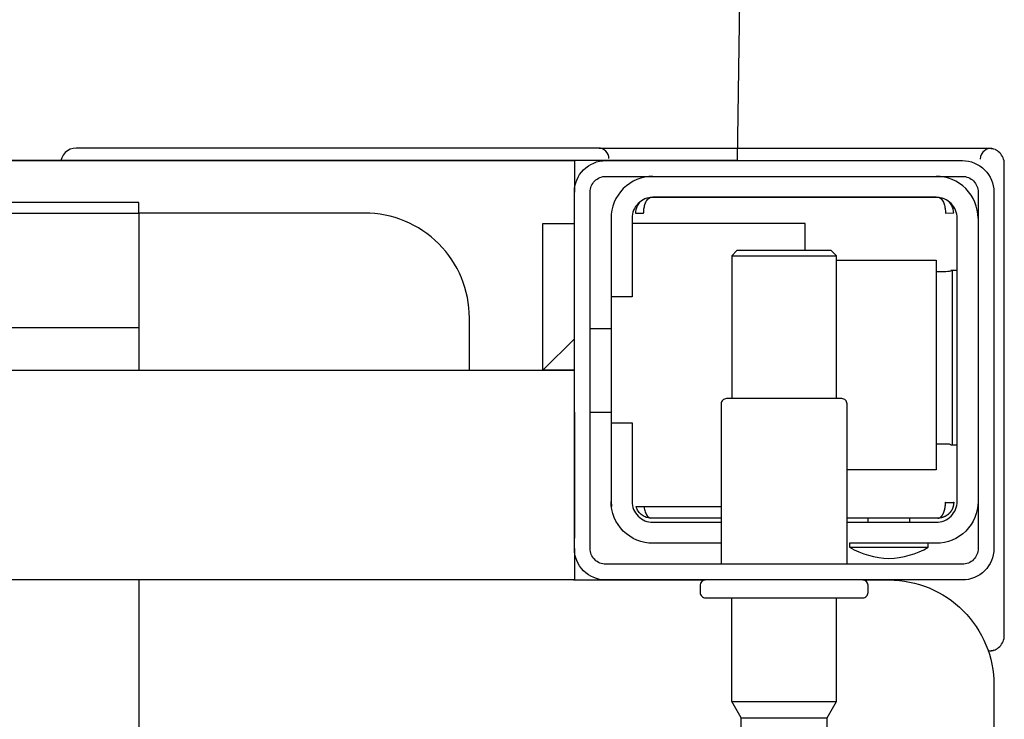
# Model space of a CAD drawing. Header units: millimetres. Extents: x 28600 to 181045, y -399112 to -163690.
# Tile 321 of 482: x 74709.65 to 74719.03, y -197708.14 to -197701.46. Entities that reach past the tile are written whole.
import ezdxf

# ---------------------------------------------------------------- set-up
doc = ezdxf.new("R2010")
doc.units = ezdxf.units.MM
doc.layers.get('0').update_dxf_attribs({"color": 8})
doc.layers.add('!! 2_wypos-sanitarne', color=8, linetype='Continuous')
doc.layers.add('!!_@ wypos sanit nd', color=8, linetype='Continuous', plot=False)

# ---------------------------------------------------------------- blocks, each defined once
blk = doc.blocks.new('A$C324a30b8')
for points in [[(-0.178321, -0.478319), (-0.177971, -0.239159), (-0.17727, -0.119576), (-0.175524, 0.000001)], [(-0.175524, 0), (0.175524, 0)]]:
    blk.add_lwpolyline(points)
blk = doc.blocks.new('A$C4ebe9e89')
for points in [[(-0.159932, 0.04968), (-0.172483, 0.04968, 0.405519), (-0.171998, 0.05018), (-0.171998, 0.05088, 0.414214), (-0.172498, 0.05138), (-0.187498, 0.05138, 0.414214), (-0.187998, 0.05088), (-0.187998, 0.05018, 0.405519), (-0.187513, 0.04968), (-0.189998, 0.04968, -0.414214), (-0.199998, 0.05968), (-0.199998, 0.13968, -0.266001), (-0.195061, 0.148304)], [(-0.184999, 0.068359), (-0.184999, 0.068117, -0.050055), (-0.184852, 0.067856), (-0.183635, 0.067448, -0.719897), (-0.183635, 0.067069), (-0.184852, 0.066662, -0.050055), (-0.184999, 0.0664), (-0.184999, 0.066117, -0.050055), (-0.184852, 0.065856), (-0.183635, 0.065448, -0.719897), (-0.183635, 0.065069), (-0.184852, 0.064662, -0.050055), (-0.184999, 0.0644), (-0.184099, 0.063881), (-0.184099, 0.062818), (-0.184999, 0.061259), (-0.184999, 0.05138)], [(-0.174999, 0.068359), (-0.174999, 0.068117, 0.050055), (-0.175145, 0.067856), (-0.176362, 0.067448, 0.719897), (-0.176362, 0.067069), (-0.175145, 0.066662, 0.050055), (-0.174999, 0.0664), (-0.174999, 0.066117, 0.050055), (-0.175145, 0.065856), (-0.176362, 0.065448, 0.719897), (-0.176362, 0.065069), (-0.175145, 0.064662, 0.050055), (-0.174999, 0.0644), (-0.175899, 0.063881), (-0.175899, 0.062818), (-0.174999, 0.061259), (-0.174999, 0.05138)], [(-0.200106, 0.056343, 0.091301), (-0.200554, 0.056035, 0.198909), (-0.200993, 0.054975)], [(-0.199445, 0.056398, 0.170835), (-0.200106, 0.056343)], [(-0.185998, 0.04818), (-0.185998, 0.03288, 0.414214), (-0.185498, 0.03238), (-0.174498, 0.03238, 0.414214), (-0.173998, 0.03288), (-0.173998, 0.04818)], [(-0.186248, 0.046561, 0.119096), (-0.189998, 0.047643, 0.119096), (-0.193748, 0.046561)], [(-0.198498, 0.04218, -0.414214), (-0.194498, 0.04618), (-0.186248, 0.04618), (-0.186248, 0.046561), (-0.193748, 0.046561), (-0.193748, 0.04618)], [(-0.173998, 0.04618), (-0.167498, 0.04618, -0.414214), (-0.163498, 0.04218), (-0.163529, 0.04268)], [(-0.185998, 0.04418), (-0.194498, 0.04418, 0.414214), (-0.196498, 0.04218), (-0.196498, 0.01518, 0.414214), (-0.194498, 0.01318), (-0.167498, 0.01318, 0.414214), (-0.165498, 0.01518), (-0.165498, 0.02268), (-0.163498, 0.02268), (-0.163498, 0.04218)], [(-0.163498, 0.03468), (-0.165498, 0.03468), (-0.165498, 0.04218, 0.414214), (-0.167498, 0.04418), (-0.173998, 0.04418)], [(-0.194498, 0.020247), (-0.19515, 0.020244), (-0.195421, 0.020242), (-0.1956, 0.020239), (-0.195666, 0.020236, 0.116465), (-0.19589, 0.020184), (-0.196006, 0.020125), (-0.196006, 0.036834), (-0.19589, 0.036776, 0.116465), (-0.195666, 0.036723), (-0.195421, 0.036717), (-0.19515, 0.036715), (-0.194498, 0.036712)], [(-0.149998, 0.02968), (-0.149998, 0.02468, 0.414214), (-0.139998, 0.01468), (-0.118473, 0.01468), (-0.118473, 0.02968)], [(-0.167498, 0.01118, 0.414214), (-0.163498, 0.01518), (-0.163498, 0.02268)], [(-0.198498, 0.01518, 0.414214), (-0.194498, 0.01118)], [(-0.200993, 0.009984, 0.198909), (-0.200554, 0.008924, 0.091301), (-0.200106, 0.008616)], [(-0.162365, 0.008487), (-0.162495, 0.008488), (-0.162687, 0.00849), (-0.162936, 0.008491), (-0.163233, 0.008492), (-0.163566, 0.008493), (-0.163926, 0.008493), (-0.164275, 0.008493), (-0.197709, 0.008493), (-0.198409, 0.008493), (-0.199027, 0.008491), (-0.199482, 0.008488), (-0.199608, 0.008493), (-0.199728, 0.008507), (-0.199837, 0.008528), (-0.200033, 0.008586, 0.517033), (-0.198697, 0.009525)], [(-0.163298, 0.009479, 0.412536), (-0.162298, 0.008485), (-0.112504, 0.008485), (-0.112213, 0.008513), (-0.111933, 0.008597), (-0.111675, 0.008735), (-0.111448, 0.008919), (-0.111262, 0.009144), (-0.111122, 0.009401), (-0.111035, 0.00968)]]:
    blk.add_lwpolyline(points, format="xyb")
for points in [[(-0.118473, 0.04968), (-0.118473, 0.13968), (0.111527, 0.13968), (0.111527, 0.04968)], [(-0.175899, 0.062818), (-0.184099, 0.062818)], [(-0.174999, 0.061259), (-0.184999, 0.061259)], [(-0.200007, 0.056382), (-0.199875, 0.056422), (-0.199756, 0.056448), (-0.199624, 0.056465), (-0.19948, 0.056471)], [(-0.200993, 0.054975), (-0.200993, 0.009984)], [(-0.159998, 0.04668), (-0.159998, 0.04968), (0.160002, 0.04968), (0.160002, 0.04668)], [(-0.159998, 0.03368), (-0.159998, 0.04568)], [(-0.191998, 0.04418), (-0.191998, 0.043779)], [(-0.187998, 0.04418), (-0.187998, 0.043779)], [(-0.19478, 0.043779), (-0.185998, 0.043779)], [(-0.166636, 0.04268), (-0.166662, 0.042838), (-0.166686, 0.042951), (-0.166715, 0.04306), (-0.166749, 0.043164), (-0.166786, 0.043262), (-0.166834, 0.043367), (-0.166887, 0.043461), (-0.166944, 0.043545), (-0.167013, 0.043627), (-0.167096, 0.043698), (-0.167183, 0.043748), (-0.167284, 0.043779), (-0.167182, 0.043772), (-0.167077, 0.043758), (-0.166963, 0.043734), (-0.166862, 0.043705), (-0.166765, 0.043669), (-0.166661, 0.043622), (-0.166569, 0.043572), (-0.166462, 0.043503), (-0.16636, 0.043424), (-0.166266, 0.043337), (-0.16618, 0.043243), (-0.166102, 0.043141), (-0.166033, 0.043033), (-0.165973, 0.04292), (-0.165924, 0.042802), (-0.165884, 0.04268), (-0.173998, 0.04268)], [(-0.173998, 0.043779), (-0.167216, 0.043779)], [(-0.184999, 0.01918), (-0.194498, 0.01918), (-0.194498, 0.03918), (-0.185998, 0.03918)], [(-0.195909, 0.036785), (-0.196017, 0.036787), (-0.196155, 0.036788), (-0.196318, 0.03679), (-0.196498, 0.036791)], [(-0.161498, 0.03368), (-0.163498, 0.03368)], [(-0.184999, 0.03238), (-0.184999, 0.018759), (-0.184499, 0.018259), (-0.175499, 0.018259), (-0.174999, 0.018759), (-0.174999, 0.03238)], [(0.160002, 0.02668), (0.157002, 0.02968), (0.160002, 0.02968), (-0.159998, 0.02968), (-0.156998, 0.02968), (-0.159998, 0.02668)], [(-0.156998, 0.02968), (-0.156998, 0.01568), (-0.159998, 0.01568)], [(0.106024, 0.02968), (0.106024, 0.025596), (-0.118473, 0.025596)], [(-0.161498, 0.02568), (-0.163498, 0.02568)], [(-0.196498, 0.020168), (-0.196318, 0.020169), (-0.196155, 0.020171), (-0.196017, 0.020172), (-0.195909, 0.020174)], [(-0.174999, 0.018759), (-0.184999, 0.018759)], [(-0.181998, 0.018259), (-0.181998, 0.01568), (-0.165498, 0.01568)], [(-0.166361, 0.013534), (-0.166252, 0.013637), (-0.166184, 0.013712), (-0.166122, 0.013791), (-0.166059, 0.013884), (-0.166004, 0.013978), (-0.165958, 0.014074), (-0.165919, 0.014169), (-0.165885, 0.014275), (-0.16586, 0.01438), (-0.165842, 0.014485), (-0.165833, 0.014585), (-0.165831, 0.014688), (-0.165931, 0.01468), (-0.166064, 0.01468), (-0.166296, 0.01468), (-0.166405, 0.01468), (-0.166505, 0.01468), (-0.166607, 0.014683), (-0.16661, 0.014583), (-0.166619, 0.014482), (-0.166625, 0.01438), (-0.166636, 0.014278), (-0.166652, 0.014176), (-0.166672, 0.014072), (-0.166697, 0.013967), (-0.166726, 0.013865), (-0.166758, 0.013769), (-0.166802, 0.013661), (-0.16685, 0.013562), (-0.166902, 0.013473), (-0.166968, 0.013383), (-0.167039, 0.013308), (-0.167118, 0.013246), (-0.167252, 0.01318), (-0.194749, 0.01318), (-0.194928, 0.013283), (-0.195007, 0.013359), (-0.195074, 0.013444), (-0.195129, 0.013531), (-0.19518, 0.01363), (-0.195221, 0.013724), (-0.195257, 0.013825), (-0.19529, 0.013933), (-0.195318, 0.014045), (-0.195338, 0.014146), (-0.195355, 0.014249), (-0.195368, 0.014354), (-0.195378, 0.014462), (-0.195384, 0.014576), (-0.195386, 0.01468), (-0.196166, 0.014666), (-0.196162, 0.014565), (-0.19615, 0.014459), (-0.19613, 0.014353), (-0.196104, 0.014253), (-0.196069, 0.014148), (-0.19603, 0.014055), (-0.195979, 0.013954), (-0.195924, 0.013863), (-0.195861, 0.013773), (-0.195791, 0.013687), (-0.195714, 0.013607), (-0.195633, 0.013533)], [(-0.033048, 0.00968), (-0.159998, 0.00968), (-0.159998, 0.01268)]]:
    blk.add_lwpolyline(points)
for points in [[(-0.199998, 0.01268), (-0.199998, 0.04668, -0.414214), (-0.196998, 0.04968), (-0.162998, 0.04968, -0.414214), (-0.159998, 0.04668), (-0.159998, 0.01268, -0.414214), (-0.162998, 0.00968), (-0.196998, 0.00968, -0.414214)], [(-0.161498, 0.04668), (-0.161498, 0.01268, -0.414214), (-0.162998, 0.01118), (-0.196998, 0.01118, -0.414214), (-0.198498, 0.01268), (-0.198498, 0.04668, -0.414214), (-0.196998, 0.04818), (-0.162998, 0.04818, -0.414214)]]:
    blk.add_lwpolyline(points, format="xyb", close=True)
for points in [[(-0.194666, 0.043779), (-0.194664, 0.043779), (-0.194663, 0.043779), (-0.194663, 0.043779), (-0.194662, 0.043779), (-0.194662, 0.043779), (-0.194661, 0.043779), (-0.194661, 0.043779), (-0.194661, 0.043779), (-0.19466, 0.043779), (-0.194661, 0.043779), (-0.194661, 0.043779), (-0.194661, 0.043779), (-0.194662, 0.043779), (-0.194663, 0.043779), (-0.194663, 0.043779), (-0.194665, 0.043779), (-0.194667, 0.043779), (-0.194669, 0.043779), (-0.194672, 0.043779), (-0.194674, 0.043778), (-0.194677, 0.043778), (-0.19468, 0.043778), (-0.194692, 0.043778), (-0.194698, 0.043777), (-0.194704, 0.043777), (-0.194707, 0.043777), (-0.19471, 0.043776), (-0.194712, 0.043776), (-0.194715, 0.043776), (-0.194717, 0.043776), (-0.194719, 0.043775), (-0.194723, 0.043775), (-0.194725, 0.043774), (-0.194726, 0.043774), (-0.194729, 0.043773), (-0.194731, 0.043773), (-0.194732, 0.043773), (-0.194733, 0.043773), (-0.194735, 0.043772), (-0.194736, 0.043772), (-0.194738, 0.043772), (-0.194739, 0.043771), (-0.194741, 0.043771), (-0.194743, 0.04377), (-0.194746, 0.04377), (-0.194748, 0.043769), (-0.194751, 0.043769), (-0.194753, 0.043768), (-0.194756, 0.043767), (-0.194759, 0.043767), (-0.194762, 0.043766), (-0.194765, 0.043765), (-0.194768, 0.043764), (-0.194772, 0.043763), (-0.194778, 0.043761), (-0.194785, 0.043759), (-0.194792, 0.043756), (-0.194799, 0.043754), (-0.194805, 0.043751), (-0.194812, 0.043748), (-0.194819, 0.043745), (-0.194827, 0.043742), (-0.194834, 0.043738), (-0.194841, 0.043735), (-0.194848, 0.043731), (-0.194855, 0.043727), (-0.194862, 0.043723), (-0.194869, 0.043719), (-0.194876, 0.043714), (-0.194883, 0.04371), (-0.19489, 0.043705), (-0.194897, 0.0437), (-0.194904, 0.043695), (-0.194911, 0.04369), (-0.194918, 0.043684), (-0.194925, 0.043679), (-0.194932, 0.043673), (-0.194939, 0.043668), (-0.194946, 0.043662), (-0.194952, 0.043656), (-0.194959, 0.043649), (-0.194966, 0.043643), (-0.194973, 0.043637), (-0.194979, 0.04363), (-0.194986, 0.043623), (-0.194993, 0.043616), (-0.194999, 0.043609), (-0.195006, 0.043602), (-0.195012, 0.043594), (-0.195019, 0.043587), (-0.195025, 0.043579), (-0.195032, 0.043571), (-0.195038, 0.043563), (-0.195044, 0.043555), (-0.195051, 0.043547), (-0.195057, 0.043539), (-0.195063, 0.04353), (-0.195069, 0.043522), (-0.195076, 0.043513), (-0.195082, 0.043504), (-0.195088, 0.043495), (-0.195094, 0.043486), (-0.1951, 0.043477), (-0.195106, 0.043467), (-0.195111, 0.043458), (-0.195117, 0.043448), (-0.195123, 0.043438), (-0.195129, 0.043428), (-0.195134, 0.043418), (-0.19514, 0.043408), (-0.195145, 0.043398), (-0.195151, 0.043388), (-0.195156, 0.043377), (-0.195162, 0.043366), (-0.195167, 0.043356), (-0.195173, 0.043345), (-0.195178, 0.043334), (-0.195183, 0.043323), (-0.195188, 0.043312), (-0.195193, 0.0433), (-0.195198, 0.043289), (-0.195203, 0.043277), (-0.195208, 0.043266), (-0.195213, 0.043254), (-0.195218, 0.043242), (-0.195223, 0.04323), (-0.195227, 0.043218), (-0.195232, 0.043206), (-0.195236, 0.043194), (-0.195241, 0.043181), (-0.195245, 0.043169), (-0.19525, 0.043157), (-0.195258, 0.043132), (-0.195266, 0.043106), (-0.195274, 0.043081), (-0.195282, 0.043055), (-0.195289, 0.043029), (-0.195296, 0.043003), (-0.195303, 0.042977), (-0.19531, 0.042951), (-0.195316, 0.042925), (-0.195322, 0.042898), (-0.195327, 0.042872), (-0.195333, 0.042845), (-0.195338, 0.042819), (-0.195343, 0.042792), (-0.195347, 0.042765), (-0.195351, 0.042739), (-0.195355, 0.042712), (-0.195359, 0.042685), (-0.195362, 0.042658), (-0.195366, 0.042632), (-0.195368, 0.042605), (-0.195371, 0.042578), (-0.195372, 0.042565), (-0.195373, 0.042559), (-0.195373, 0.042552), (-0.195374, 0.042546), (-0.195375, 0.04254), (-0.195375, 0.042534), (-0.195375, 0.042528), (-0.195376, 0.042522), (-0.195376, 0.042516), (-0.195377, 0.042511), (-0.195377, 0.042505), (-0.195377, 0.0425), (-0.195378, 0.042495), (-0.195378, 0.04249), (-0.195378, 0.042485), (-0.195379, 0.04248), (-0.195379, 0.042476), (-0.195379, 0.042471), (-0.195379, 0.042467), (-0.19538, 0.042463), (-0.19538, 0.04246), (-0.19538, 0.042456), (-0.19538, 0.042453), (-0.19538, 0.04245), (-0.195381, 0.042447), (-0.195381, 0.042444), (-0.195381, 0.042441), (-0.195381, 0.042439), (-0.195381, 0.042437), (-0.195381, 0.042434), (-0.195381, 0.04243), (-0.195382, 0.042427), (-0.195382, 0.042424), (-0.195382, 0.042421), (-0.195382, 0.042415), (-0.195383, 0.042409), (-0.195383, 0.042404), (-0.195384, 0.042399), (-0.195384, 0.042394), (-0.195384, 0.04239), (-0.195384, 0.042385), (-0.195384, 0.042381), (-0.195384, 0.042376), (-0.195384, 0.042371), (-0.195384, 0.042367), (-0.195383, 0.042362), (-0.195383, 0.042357), (-0.195382, 0.042353), (-0.195382, 0.042348), (-0.195381, 0.042344), (-0.19538, 0.04234), (-0.195379, 0.042336), (-0.195378, 0.042329), (-0.195377, 0.042321), (-0.195376, 0.042317), (-0.195376, 0.042313), (-0.195376, 0.04231), (-0.195376, 0.042306), (-0.195376, 0.042302), (-0.195377, 0.042299), (-0.195377, 0.042295), (-0.195378, 0.042291), (-0.19538, 0.042288), (-0.195381, 0.042286), (-0.195381, 0.042285), (-0.195382, 0.042283), (-0.195383, 0.042282), (-0.195385, 0.042281), (-0.195386, 0.042279), (-0.195387, 0.042277), (-0.195389, 0.042276), (-0.195391, 0.042274), (-0.195394, 0.042273), (-0.195396, 0.042272), (-0.195398, 0.042271), (-0.1954, 0.04227), (-0.195403, 0.04227), (-0.195408, 0.04227), (-0.195412, 0.04227), (-0.195417, 0.042271), (-0.195422, 0.042272), (-0.195431, 0.042275), (-0.195441, 0.042279), (-0.195446, 0.04228), (-0.195451, 0.042282), (-0.195457, 0.042283), (-0.19546, 0.042283), (-0.195464, 0.042284), (-0.195471, 0.042284), (-0.195479, 0.042284), (-0.195486, 0.042284), (-0.195494, 0.042284), (-0.195502, 0.042283), (-0.19551, 0.042282), (-0.195519, 0.042282), (-0.195528, 0.042281), (-0.195538, 0.04228), (-0.195548, 0.04228), (-0.195559, 0.042279), (-0.195569, 0.042279), (-0.19558, 0.042279), (-0.19559, 0.042279), (-0.195612, 0.042279), (-0.195634, 0.042279), (-0.195655, 0.042279), (-0.195676, 0.042279), (-0.195697, 0.042279), (-0.195737, 0.042279), (-0.195757, 0.042279), (-0.195777, 0.042279), (-0.195948, 0.042279), (-0.195962, 0.042279), (-0.195976, 0.042279), (-0.19599, 0.042279), (-0.196003, 0.042279), (-0.196016, 0.042279), (-0.196028, 0.042279), (-0.19604, 0.042279), (-0.196051, 0.042279), (-0.196062, 0.042279), (-0.196072, 0.042279), (-0.196082, 0.04228), (-0.196091, 0.042281), (-0.1961, 0.042282), (-0.196108, 0.042283), (-0.196115, 0.042284), (-0.196128, 0.042287), (-0.196134, 0.042287), (-0.19614, 0.042288), (-0.196144, 0.042289), (-0.196149, 0.042288), (-0.196151, 0.042288), (-0.196153, 0.042288), (-0.196154, 0.042287), (-0.196156, 0.042287), (-0.196157, 0.042286), (-0.196159, 0.042285), (-0.19616, 0.042283), (-0.196161, 0.042282), (-0.196162, 0.04228), (-0.196163, 0.042278), (-0.196163, 0.042276), (-0.196164, 0.042273), (-0.196165, 0.042271), (-0.196165, 0.04227), (-0.196165, 0.04227), (-0.196165, 0.042269), (-0.196165, 0.042269), (-0.196166, 0.04227), (-0.196166, 0.042271), (-0.196166, 0.042272), (-0.196166, 0.042274), (-0.196166, 0.042276), (-0.196166, 0.042279), (-0.196166, 0.042282), (-0.196166, 0.042286), (-0.196166, 0.042289), (-0.196166, 0.042293), (-0.196166, 0.042301), (-0.196166, 0.04231), (-0.196166, 0.042318), (-0.196165, 0.042327), (-0.196165, 0.042335), (-0.196165, 0.04234), (-0.196165, 0.042345), (-0.196164, 0.042349), (-0.196164, 0.042355), (-0.196164, 0.04236), (-0.196164, 0.042363), (-0.196163, 0.042366), (-0.196163, 0.042379), (-0.196162, 0.042386), (-0.196162, 0.042392), (-0.196161, 0.042399), (-0.196161, 0.042403), (-0.196161, 0.042407), (-0.19616, 0.04241), (-0.19616, 0.042415), (-0.19616, 0.042419), (-0.196159, 0.042423), (-0.196159, 0.042428), (-0.196158, 0.042433), (-0.196158, 0.042439), (-0.196157, 0.042444), (-0.196156, 0.04245), (-0.196156, 0.042454), (-0.196156, 0.042456), (-0.196155, 0.042459), (-0.196155, 0.042462), (-0.196155, 0.042465), (-0.196154, 0.042468), (-0.196154, 0.042472), (-0.196153, 0.042476), (-0.196153, 0.04248), (-0.196152, 0.042485), (-0.196151, 0.042489), (-0.196151, 0.042495), (-0.19615, 0.0425), (-0.196149, 0.042505), (-0.196148, 0.042511), (-0.196147, 0.042517), (-0.196146, 0.042523), (-0.196145, 0.04253), (-0.196144, 0.042536), (-0.196143, 0.042543), (-0.196141, 0.04255), (-0.19614, 0.042557), (-0.196139, 0.042564), (-0.196137, 0.042572), (-0.196136, 0.042579), (-0.196134, 0.042587), (-0.196132, 0.042595), (-0.196131, 0.042603), (-0.196129, 0.042612), (-0.196125, 0.042628), (-0.196121, 0.042645), (-0.196117, 0.042661), (-0.196112, 0.042677), (-0.196108, 0.042694), (-0.196103, 0.04271), (-0.196098, 0.042726), (-0.196093, 0.042742), (-0.196088, 0.042758), (-0.196082, 0.042774), (-0.196076, 0.04279), (-0.196071, 0.042806), (-0.196065, 0.042822), (-0.196058, 0.042837), (-0.196052, 0.042853), (-0.196045, 0.042869), (-0.196039, 0.042884), (-0.196032, 0.042899), (-0.196025, 0.042915), (-0.196018, 0.04293), (-0.19601, 0.042945), (-0.196003, 0.04296), (-0.195995, 0.042975), (-0.195987, 0.04299), (-0.195979, 0.043005), (-0.195971, 0.043019), (-0.195962, 0.043034), (-0.195954, 0.043048), (-0.195945, 0.043063), (-0.195936, 0.043077), (-0.195927, 0.043091), (-0.195918, 0.043106), (-0.195909, 0.04312), (-0.195899, 0.043133), (-0.195889, 0.043147), (-0.19588, 0.043161), (-0.19587, 0.043175), (-0.195859, 0.043188), (-0.195849, 0.043201), (-0.195839, 0.043215), (-0.195828, 0.043228), (-0.195817, 0.043241), (-0.195806, 0.043254), (-0.195795, 0.043266), (-0.195784, 0.043279), (-0.195773, 0.043292), (-0.195761, 0.043304), (-0.19575, 0.043316), (-0.195738, 0.043328), (-0.195726, 0.04334), (-0.195714, 0.043352), (-0.195702, 0.043364), (-0.19569, 0.043375), (-0.195678, 0.043387), (-0.195665, 0.043398), (-0.195653, 0.043409), (-0.19564, 0.04342), (-0.195627, 0.043431), (-0.195614, 0.043442), (-0.195601, 0.043452), (-0.195588, 0.043463), (-0.195574, 0.043473), (-0.195561, 0.043483), (-0.195547, 0.043493), (-0.195534, 0.043503), (-0.19552, 0.043513), (-0.195506, 0.043522), (-0.195492, 0.043532), (-0.195478, 0.043541), (-0.195463, 0.04355), (-0.195449, 0.043559), (-0.195435, 0.043567), (-0.19542, 0.043576), (-0.195405, 0.043584), (-0.195391, 0.043593), (-0.195376, 0.043601), (-0.195361, 0.043609), (-0.195346, 0.043616), (-0.195331, 0.043624), (-0.195316, 0.043631), (-0.1953, 0.043639), (-0.195285, 0.043646), (-0.19527, 0.043652), (-0.195254, 0.043659), (-0.195239, 0.043666), (-0.195223, 0.043672), (-0.195207, 0.043678), (-0.195191, 0.043684), (-0.195176, 0.04369), (-0.19516, 0.043696), (-0.195144, 0.043701), (-0.195128, 0.043706), (-0.195112, 0.043712), (-0.195096, 0.043716), (-0.195079, 0.043721), (-0.195063, 0.043726), (-0.195047, 0.04373), (-0.19503, 0.043734), (-0.195014, 0.043738), (-0.194997, 0.043742), (-0.194981, 0.043746), (-0.194964, 0.043749), (-0.194948, 0.043753), (-0.194931, 0.043756), (-0.194915, 0.043759), (-0.194906, 0.04376), (-0.194897, 0.043761), (-0.194888, 0.043763), (-0.194878, 0.043764), (-0.194868, 0.043766), (-0.194857, 0.043767), (-0.194846, 0.043768), (-0.194835, 0.04377), (-0.194823, 0.043771), (-0.194811, 0.043772), (-0.194799, 0.043773), (-0.194792, 0.043774), (-0.194786, 0.043774), (-0.194781, 0.043775), (-0.194775, 0.043775), (-0.19477, 0.043776), (-0.194765, 0.043776), (-0.194755, 0.043777), (-0.194745, 0.043777), (-0.194741, 0.043777), (-0.194736, 0.043778), (-0.194732, 0.043778), (-0.194728, 0.043778), (-0.194712, 0.043779), (-0.194704, 0.043779), (-0.194696, 0.043779), (-0.194694, 0.043779), (-0.194692, 0.043779), (-0.19469, 0.043779), (-0.194689, 0.043779), (-0.194686, 0.043779), (-0.194683, 0.043779), (-0.194678, 0.043779), (-0.194676, 0.043779), (-0.194673, 0.043779), (-0.194671, 0.043779), (-0.19467, 0.043779), (-0.194668, 0.043779)], [(-0.118473, 0.01368), (0.111527, 0.01368), (0.111527, 0.01468), (-0.118473, 0.01468)]]:
    blk.add_lwpolyline(points, close=True)

msp = doc.modelspace()

# ---------------------------------------------------------------- block references
at = {"layer": '!! 2_wypos-sanitarne', "xscale": 100, "yscale": 100, "zscale": 100, "rotation": 180}
msp.add_blockref('A$C324a30b8', (74698.9351, -197702.80925), dxfattribs=at)
at = {"layer": '!!_@ wypos sanit nd', "xscale": 100, "yscale": 100, "zscale": 100, "rotation": 180}
msp.add_blockref('A$C4ebe9e89', (74698.9351, -197701.84125), dxfattribs=at)

doc.saveas('drawing.dxf')
